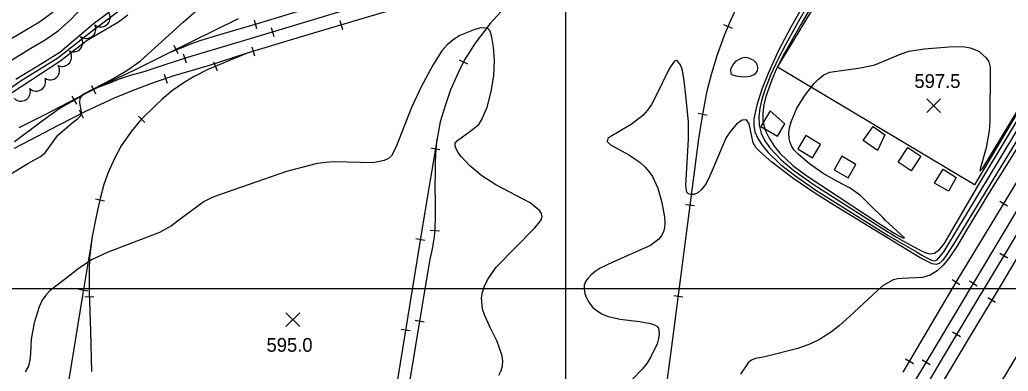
# Model space of a CAD drawing. Extents: x 79600 to 91800, y 75600 to 84400.
# Drawn here: x 87405 to 88483, y 76910 to 77293 of the extents above; entities that cross this region are included whole.
import ezdxf

# ---------------------------------------------------------------- set-up
doc = ezdxf.new("R2010")
doc.units = 0
for name, color, linetype in [('080-090$0$GRID', 7, 'Continuous'), ('080-090$0$INDEX', 7, 'Continuous'), ('080-090$0$INTER', 7, 'Continuous'), ('080-090$0$RR', 7, 'Continuous'), ('080-090$0$SPOTMARK', 7, 'Continuous'), ('080-090$0$SPOTS', 7, 'Continuous'), ('080-090$0$TRANSPWRLN', 7, 'Continuous'), ('080-090$0$TREES', 7, 'Continuous')]:
    doc.layers.add(name, color=color, linetype=linetype)

# ---------------------------------------------------------------- blocks, each defined once
blk = doc.blocks.new('080-090$0$SPOTS')
at = {"layer": '080-090$0$SPOTMARK'}
for p, q in [((-0.5, -0.5), (0.5, 0.5)), ((-0.5, 0.5), (0.5, -0.5))]:
    blk.add_line(p, q, dxfattribs=at)

msp = doc.modelspace()

# ---------------------------------------------------------------- linework, layer by layer
at = {"layer": '080-090$0$GRID'}
for p, q in [((88000, 80000), (88000, 76000)), ((90000, 77000), (85000, 77000))]:
    msp.add_line(p, q, dxfattribs=at)
at = {"layer": '080-090$0$INDEX'}
for points in [[(87400.6, 77228.2), (87432.1, 77247.5), (87448.6, 77257.8), (87484.8, 77288.6), (87543.1, 77332.2)], [(87360.5, 77227.7), (87416.7, 77262), (87432.3, 77271.2), (87446.6, 77281), (87460.1, 77292.8), (87478.5, 77312.5)], [(87336.8, 77238), (87410.2, 77281.4), (87426.3, 77290.9), (87441.1, 77301.6)], [(88540.2, 77228.9), (88464.5, 77108.8), (88436.8, 77062.7), (88427.5, 77047), (88417.8, 77032.5), (88412, 77025.6), (88405.4, 77019.5), (88397.9, 77014.9), (88389.4, 77012.2), (88367.3, 77011.1), (88362.5, 77011), (88357.5, 77009.7), (88345.6, 77002.7), (88309.9, 76970), (88298.9, 76960.1), (88290.1, 76953.3), (88276.9, 76944.8), (88267.2, 76940), (88253.6, 76934.9), (88218.9, 76926.2), (88212, 76924.9), (88206.9, 76923.9), (88203, 76922.4), (88199.3, 76919.2), (88190.8, 76907)]]:
    msp.add_lwpolyline(points, dxfattribs=at)
at = {"layer": '080-090$0$INTER'}
for points in [[(88272.1, 77331.2), (88245.6, 77284.3), (88232.4, 77259.4), (88221, 77234.7), (88214.3, 77217.3), (88208.8, 77199.9), (88206.8, 77192), (88205.5, 77184.8), (88205.3, 77178), (88206.6, 77171.1), (88209.8, 77163.8), (88214.6, 77156.3), (88220.6, 77149), (88234.6, 77135.5), (88249.9, 77123.6), (88273.2, 77107.6), (88352.1, 77058.1), (88383, 77040.1), (88389.5, 77036.4), (88395, 77033.3), (88399.4, 77031.2), (88402.7, 77030.5), (88405.4, 77031.5), (88412.7, 77040.2), (88565.3, 77293.1)], [(88277, 77331.5), (88253.7, 77290.7), (88240.2, 77266.6), (88231.8, 77250.5), (88224, 77233.6), (88217.1, 77215.6), (88214.2, 77206.3), (88212, 77196.9), (88210.8, 77187.5), (88211.2, 77178.4), (88213.6, 77169.6), (88217.6, 77161.3), (88222.8, 77153.6), (88235.1, 77140.4), (88248.9, 77128.9), (88271.4, 77113.2), (88344.6, 77066.3), (88361.1, 77056.1), (88369.4, 77051.4), (88377.4, 77047), (88384.8, 77043.1), (88391.3, 77039.8), (88397, 77038), (88402.5, 77038.8), (88407.8, 77042.7), (88413.1, 77049.1), (88449.7, 77111.7), (88559, 77293.1)], [(88284.2, 77335.8), (88256.7, 77287.9), (88237.6, 77254.1), (88228.8, 77236.5), (88224.9, 77227.6), (88218.7, 77209.6), (88216.4, 77200.5), (88215.1, 77191.3), (88215.4, 77182.1), (88217.9, 77172.9), (88222.1, 77163.9), (88227.5, 77155.5), (88233.7, 77147.7), (88247.8, 77134.3), (88263.1, 77123), (88343.3, 77070.3), (88358.4, 77060.7), (88364.2, 77057.4), (88368.1, 77055.6), (88369.6, 77055.4), (88348.7, 77074.9), (88346.4, 77077.2), (88331.3, 77092.2), (88321.9, 77101.8), (88310.5, 77109.7), (88295.9, 77117.2), (88280.9, 77125.6), (88266.1, 77136), (88253.7, 77146.6), (88249.6, 77151), (88246.8, 77155.1), (88245, 77159.2), (88243.8, 77163.8), (88243.5, 77169.1), (88244.2, 77175.2), (88246.1, 77182), (88252.5, 77196.7), (88261.2, 77210.5), (88270.8, 77223.1), (88275.9, 77228.5), (88281.7, 77232.9), (88288.4, 77235.8), (88321.9, 77240.8), (88337.6, 77243.9), (88366.3, 77256), (88374.5, 77258.8), (88391.5, 77261.3), (88422.5, 77264.1), (88435.6, 77263.7), (88441.4, 77262.5), (88446.5, 77260.8), (88451.1, 77258.4), (88458.8, 77251.7), (88461.6, 77247.2), (88463.1, 77241.5), (88462.7, 77181.8), (88462.2, 77172.2), (88458.9, 77153.6), (88452.5, 77131.8), (88451.8, 77128.1), (88455.3, 77131.3), (88545.7, 77280.9)], [(87328, 77172.3), (87406.4, 77226.9), (87446.4, 77251.6), (87483.8, 77281), (87542.4, 77325.4)], [(88586.3, 77315.7), (88425, 77051.5), (88420, 77043.5), (88415.2, 77036.4), (88411.1, 77030.9), (88407.7, 77027.6), (88404.4, 77026.4), (88400.1, 77027.2), (88387, 77033.8), (88296.4, 77089), (88271.8, 77104.3), (88248.1, 77120.4), (88225.2, 77137.9), (88212.2, 77149.1), (88207.7, 77154), (88204.7, 77159), (88200.2, 77179.8), (88197.6, 77184.1), (88192.8, 77183.6), (88186.7, 77179.3), (88180.6, 77172.6), (88175.2, 77164.7), (88160, 77128.7), (88156.5, 77120.6), (88152.6, 77113.7), (88148.5, 77108.3), (88144.3, 77104.7), (88140.4, 77102.9), (88136.9, 77102.7), (88134.3, 77103.6), (88132.5, 77105.2), (88131.2, 77112.6), (88134.3, 77162.9), (88134, 77181.8), (88131.3, 77210.5), (88129.4, 77226.4), (88127.5, 77237.9), (88126, 77242.2), (88124.3, 77245.5), (88122.6, 77247.7), (88120.8, 77248.7), (88118.8, 77248.1), (88113.3, 77240.2), (88097.9, 77208.4), (88093.8, 77200.9), (88089.3, 77194.4), (88084.3, 77188.8), (88071.5, 77178.8), (88056.7, 77170.1), (88050.4, 77166.8), (88046.3, 77163.8), (88045.6, 77160.6), (88049.2, 77157), (88069.9, 77145.4), (88081.5, 77137.5), (88086.5, 77132.9), (88091, 77127.8), (88094.9, 77122.2), (88100.9, 77109.5), (88105.2, 77094), (88107.9, 77078.1), (88108.3, 77071.8), (88107.9, 77066.6), (88106.8, 77062.1), (88104.8, 77057.9), (88101.9, 77054.1), (88092.9, 77047), (88051.6, 77029), (88037.9, 77022.3), (88032.4, 77018.8), (88027.9, 77015.1), (88024.4, 77011.4), (88021.9, 77007.8), (88020.5, 77003.9), (88020.2, 76999.5), (88021.2, 76994.5), (88023.3, 76989.3), (88026.2, 76984.2), (88030, 76979.7), (88034.4, 76975.9), (88039.6, 76972.7), (88045.6, 76970.1), (88059.3, 76966.8), (88081.1, 76964.4), (88092.8, 76962.2), (88097, 76960.8), (88099.8, 76959.2), (88101.4, 76957.2), (88102.3, 76950.6), (88101.6, 76945.8), (88099.9, 76939.9), (88093.2, 76925.9), (88088.7, 76918.8), (88083.8, 76912.4), (88072.5, 76901)], [(87380.3, 77116.5), (87413.7, 77136.6), (87427.3, 77144.2), (87432.4, 77148.1), (87446.1, 77167.5), (87463.2, 77181.8), (87467.9, 77185.3), (87470.9, 77188.5), (87472, 77192.3), (87470.1, 77202.4), (87470.8, 77207.6), (87474.7, 77212.2), (87505.5, 77228.5), (87521.4, 77237.7), (87536, 77247.9), (87583, 77290.5), (87597.1, 77302.6)], [(87395.8, 77213.6), (87448.3, 77248), (87478.4, 77270.8), (87512.4, 77290.7), (87522.8, 77298.5)], [(87927.2, 76905.9), (87929.9, 76911), (87931.4, 76916.2), (87931.6, 76921.8), (87930.6, 76928.2), (87925.5, 76942.7), (87917.9, 76958), (87911.5, 76971.6), (87909.5, 76977.7), (87908.4, 76990), (87909.4, 76996.4), (87911.5, 77002.9), (87914.9, 77009.7), (87924.4, 77023.4), (87966.3, 77066.2), (87970.5, 77071), (87973.3, 77075.1), (87974.5, 77078.7), (87973.9, 77082), (87971.5, 77085.4), (87961.6, 77093.5), (87923.9, 77113.1), (87908.7, 77122.9), (87895.8, 77133.9), (87886.3, 77144.2), (87883, 77148.6), (87880.7, 77152.4), (87879.5, 77155.6), (87879.8, 77158.5), (87882.1, 77161.6), (87897.2, 77172.4), (87905.3, 77179.1), (87908.5, 77183.7), (87914.6, 77198), (87919.1, 77214.9), (87921.7, 77231.8), (87922.5, 77248.5), (87921.6, 77263.3), (87919.8, 77274.2), (87918, 77280.5), (87915.1, 77283.9), (87907.7, 77284.3), (87901, 77282.6), (87884.9, 77275.9), (87877.5, 77271.2), (87871, 77265.6), (87865.2, 77259.1), (87855.2, 77243.7), (87842.6, 77220), (87832, 77197.5), (87814.9, 77153.8), (87810.1, 77145), (87806.8, 77142), (87802.4, 77139.7), (87790.2, 77137.1), (87761.8, 77137.8), (87745.5, 77138.4), (87729, 77136.4), (87695.8, 77127.9), (87621.6, 77102), (87613.8, 77099), (87606, 77095.2), (87576.8, 77073.6), (87570.1, 77068.5), (87557, 77061.2), (87500.1, 77039.4), (87483.1, 77031.4), (87468, 77021.4), (87454.5, 77011), (87442.5, 77001.8), (87437.5, 76997.7), (87433.1, 76993.2), (87429.2, 76987.6), (87425.8, 76980.4), (87420.3, 76962.9), (87417.3, 76945.3), (87416.3, 76929.6), (87415.7, 76922.5), (87414.1, 76915.9), (87410.8, 76909.5)]]:
    msp.add_lwpolyline(points, dxfattribs=at)
msp.add_lwpolyline([(88181.2, 77233.6), (88185.7, 77231.8), (88193.7, 77230.9), (88198.4, 77231.2), (88202.6, 77232.1), (88205.8, 77233.4), (88208, 77235.2), (88209.3, 77237.5), (88209.8, 77240.3), (88209.4, 77243.2), (88207.9, 77246.1), (88205.4, 77248.5), (88202.2, 77250.3), (88198.8, 77251.5), (88195.5, 77251.9), (88192.3, 77251.4), (88185.9, 77247.8), (88183.1, 77245), (88180, 77239.4), (88180.2, 77234.2)], close=True, dxfattribs=at)
at = {"layer": '080-090$0$RR'}
for p, q in [((88020, 77396.5), (87662.5, 77288.4)), ((87931.5, 77339.8), (87715.2, 77275.5)), ((87788.6, 77312.4), (87649.9, 77270.5)), ((87933.7, 77306.4), (87917.9, 77289)), ((88180.3, 77292.5), (88190.3, 77313.5)), ((87642.8, 77294), (87566.9, 77256.7)), ((87662.5, 77288.4), (87637.5, 77280.9)), ((87660.3, 77293), (87663.1, 77283.4)), ((87679, 77284.5), (87681.9, 77275)), ((87753.8, 77292.2), (87756.6, 77282.6)), ((87917.9, 77289), (87901.5, 77267.5)), ((88182.1, 77283.7), (88172.8, 77287.6)), ((88173.1, 77275.2), (88180.3, 77292.5)), ((87620.3, 77275.8), (87602.1, 77270.5)), ((87637.5, 77280.9), (87620.3, 77275.8)), ((87715.2, 77275.5), (87652.7, 77256.7)), ((88165.8, 77255.1), (88173.1, 77275.2)), ((87581.6, 77262.6), (87566.9, 77256.7)), ((87572.9, 77265.3), (87577.3, 77256.3)), ((87590.8, 77266.4), (87581.6, 77262.6)), ((87649.9, 77270.5), (87588.8, 77252.3)), ((87602.1, 77270.5), (87590.8, 77266.4)), ((87657.9, 77263.5), (87660.8, 77253.9)), ((87901.5, 77267.5), (87889.8, 77249.3)), ((87566.9, 77256.7), (87530, 77238.3)), ((87588.8, 77252.3), (87561.8, 77243.7)), ((87583.1, 77255.8), (87586.2, 77246.3)), ((87652.7, 77256.7), (87610.1, 77242.8)), ((87652.7, 77256.7), (87629, 77247)), ((88159.8, 77235), (88165.8, 77255.1)), ((87561.8, 77243.7), (87540, 77236.5)), ((87610.1, 77242.8), (87572.9, 77231.8)), ((87629, 77247), (87610, 77239)), ((87616.2, 77247.1), (87620.1, 77237.8)), ((87889.8, 77249.3), (87882.9, 77235.4)), ((87884.2, 77249.4), (87893.2, 77245)), ((87530, 77238.3), (87490, 77219.1)), ((87525.3, 77232.4), (87513.3, 77228.5)), ((87540, 77236.5), (87525.3, 77232.4)), ((87572.9, 77231.8), (87551.4, 77224.8)), ((87562.4, 77233.7), (87565.5, 77224.1)), ((87594.8, 77231.4), (87582.9, 77224)), ((87610, 77239), (87594.8, 77231.4)), ((87882.9, 77235.4), (87874.7, 77216.7)), ((88154.6, 77215.6), (88159.8, 77235)), ((87490, 77219.1), (87475.3, 77212)), ((87483.1, 77221.3), (87487.5, 77212.3)), ((87503.6, 77224.5), (87490, 77219.1)), ((87513.3, 77228.5), (87503.6, 77224.5)), ((87551.4, 77224.8), (87527.3, 77215.6)), ((87582.9, 77224), (87571.3, 77216)), ((87475.3, 77212), (87432.9, 77189.8)), ((87461.7, 77209.9), (87466.6, 77201.2)), ((87475.3, 77212), (87466.2, 77206.7)), ((87527.3, 77215.6), (87507.6, 77207.5)), ((87571.3, 77216), (87559.9, 77206.4)), ((87874.7, 77216.7), (87868.9, 77199.4)), ((88149.3, 77188.1), (88154.6, 77215.6)), ((87466.2, 77206.7), (87448.9, 77196.8)), ((87507.6, 77207.5), (87476.4, 77193)), ((87552.1, 77199.1), (87536.8, 77183.9)), ((87559.9, 77206.4), (87552.1, 77199.1)), ((87868.9, 77199.4), (87863.4, 77181.7)), ((87432.9, 77189.8), (87403.6, 77175.4)), ((87448.9, 77196.8), (87430.7, 77183.8)), ((87476.4, 77193), (87446.8, 77177.9)), ((87469.4, 77195), (87473.9, 77186.1)), ((87534.1, 77188.2), (87541.1, 77181.1)), ((88154.5, 77188.9), (88144.7, 77190.8)), ((88145.4, 77163.3), (88149.3, 77188.1)), ((87446.8, 77177.9), (87398.8, 77152.8)), ((87430.7, 77183.8), (87398.9, 77160.1)), ((87536.8, 77183.9), (87526.6, 77171.7)), ((87863.4, 77181.7), (87859.6, 77161.4)), ((87526.6, 77171.7), (87515.2, 77155.7)), ((87515.2, 77155.7), (87508.5, 77142.8)), ((87859.6, 77161.4), (87846.2, 77081.7)), ((87859.5, 77163.5), (87858.5, 77152.3)), ((88115.9, 76937.2), (88145.4, 77163.3)), ((87853.2, 77153.4), (87863.1, 77151.7)), ((87858.5, 77152.3), (87858, 77138.4)), ((88426.1, 77007.1), (88510.5, 77146.5)), ((87508.5, 77142.8), (87501.3, 77126.7)), ((87858, 77138.4), (87857.8, 77126.3)), ((87501.3, 77126.7), (87496.4, 77113.6)), ((87857.8, 77126.3), (87857.4, 77112.3)), ((87496.4, 77113.6), (87492.6, 77098.2)), ((87857.4, 77112.3), (87857.7, 77093)), ((87487.4, 77098.1), (87497.2, 77095.7)), ((87492.6, 77098.2), (87488.3, 77080.5)), ((87857.7, 77093), (87857.8, 77078.4)), ((88140.9, 77090.2), (88131, 77091.4)), ((88497, 77093.2), (88378.5, 76895.4)), ((88482.1, 77090), (88473.6, 77095.1)), ((87488.3, 77080.5), (87483.7, 77056.8)), ((87846.2, 77081.7), (87812.6, 76875.5)), ((88509.5, 77088.4), (88442, 76976.2)), ((87857.8, 77078.4), (87857.5, 77065.7)), ((87852.4, 77063.9), (87862.4, 77063.2)), ((87857.5, 77065.7), (87856.9, 77056.6)), ((87483.7, 77056.8), (87480.9, 77034.2)), ((87483.7, 77056.8), (87481.9, 77044.9)), ((87836.7, 77054.7), (87846.6, 77053.1)), ((87856.9, 77056.6), (87854.5, 77043.7)), ((88501.9, 77049.5), (88474.7, 77004.1)), ((87481.9, 77044.9), (87473.1, 76992.8)), ((87854.5, 77043.7), (87851.7, 77030.6)), ((88473.8, 77038.8), (88482.4, 77033.7)), ((87480.9, 77034.2), (87480.4, 77019.7)), ((87851.7, 77030.6), (87795.6, 76692.5)), ((87480.4, 77019.7), (87480.5, 76996.8)), ((88368.2, 76909.1), (88426.1, 77007.1)), ((88430.3, 77004.5), (88421.7, 77009.6)), ((88474.7, 77004.1), (88438, 76943.5)), ((88440.5, 77008.5), (88449, 77003.3)), ((87473.1, 76992.8), (87442.2, 76801.2)), ((87469.2, 76999.5), (87479, 76997.8)), ((87480.5, 76996.8), (87482, 76954.1)), ((88534.4, 76997.3), (88472.7, 76894.7)), ((87475.7, 76991.2), (87485.7, 76991.5)), ((88128, 76991), (88118.1, 76992.3)), ((88460.6, 76990.4), (88469.2, 76985.3)), ((88442, 76976.2), (88408.7, 76920.5)), ((87835.9, 76965.8), (87845.8, 76964.2)), ((87482, 76954.1), (87483.1, 76910)), ((87820.6, 76956), (87830.5, 76954.4)), ((88422.3, 76953.1), (88430.9, 76948)), ((88438, 76943.5), (88412, 76899.5)), ((88087.8, 76724.7), (88115.9, 76937.2)), ((88379.5, 76918.4), (88370.9, 76923.5)), ((88408.7, 76920.5), (88383.1, 76877)), ((88389.1, 76922.7), (88397.6, 76917.6))]:
    msp.add_line(p, q, dxfattribs=at)
at = {"layer": '080-090$0$TRANSPWRLN'}
for points in [[(88231.4, 77241.5), (88352.7, 77441.3), (88365.8, 77455.4), (88391.8, 77468.1), (88467.8, 77464.1), (88606.9, 77383.3), (88446, 77113.1)], [(88223.2, 77193.7), (88223.2, 77193.8), (88213.2, 77176.9), (88231.2, 77166.3), (88239.1, 77179.7)], [(88340.5, 77150.5), (88324.8, 77161.6), (88335.7, 77176.8), (88348.4, 77167.8)], [(88262.3, 77167.1), (88253.3, 77152.3), (88269.3, 77142.5), (88278.3, 77157.3)], [(88301.5, 77144.3), (88293.1, 77129.6), (88308.2, 77120.8), (88316.7, 77135.5)], [(88377, 77128.5), (88362.8, 77138.1), (88373.4, 77153.9), (88387.6, 77144.4)], [(88426.2, 77121.1), (88417.6, 77106.4), (88402.5, 77115.1), (88411.9, 77130.2)]]:
    msp.add_lwpolyline(points, close=True, dxfattribs=at)
at = {"layer": '080-090$0$TREES'}
for centre, radius, start, end in [((87493.1, 77295.4), 10.2, 231.2935, 25.9327), ((87477.5, 77282.9), 10.2, 231.2935, 25.9327), ((87463.2, 77268.4), 10.3, 244.8714, 39.5107), ((87451, 77252.5), 10.3, 245.6501, 40.2894), ((87438, 77237.8), 10.2, 236.5046, 31.1439), ((87422.8, 77225.5), 10.2, 226.8028, 21.442), ((87406.1, 77214.7), 10.3, 224.3058, 18.9451)]:
    msp.add_arc(centre, radius, start, end, dxfattribs=at)

# ---------------------------------------------------------------- block references
at = {"layer": '080-090$0$SPOTMARK', "xscale": 15, "yscale": 15}
for p in [(88401.6, 77199.5), (87702.6, 76966.5)]:
    msp.add_blockref('080-090$0$SPOTS', p, dxfattribs=at)

# ---------------------------------------------------------------- texts
at = {"layer": '080-090$0$SPOTS'}
for s, p in [('597.5', (88380.6, 77218.8)), ('595.0', (87673.9, 76931.4))]:
    msp.add_text(s, height=15, dxfattribs=at).set_placement(p)

doc.saveas('drawing.dxf')
